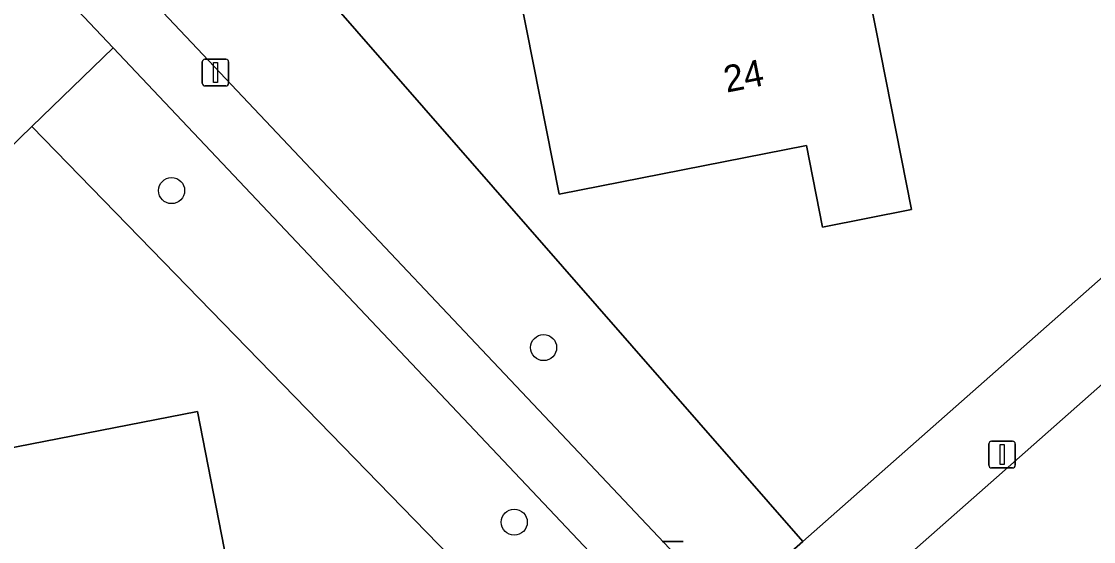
# Model space of a CAD drawing. Extents: x 157648 to 158502, y 379212 to 380938.
# Drawn here: x 158204.03 to 158244.24, y 380377.82 to 380397.35 of the extents above; entities that cross this region are included whole.
import ezdxf

# ---------------------------------------------------------------- set-up
doc = ezdxf.new("R2010")
doc.units = 0
for name, color, linetype in [('IMGEO_Berm_groen', 7, 'Continuous'), ('IMGEO_Boom', 7, 'Continuous'), ('IMGEO_Erf', 7, 'Continuous'), ('IMGEO_Groenvoorziening', 7, 'Continuous'), ('IMGEO_Lichtmast', 7, 'Continuous'), ('IMGEO_Pand', 7, 'Continuous'), ('IMGEO_Pand_nummerreeks', 7, 'Continuous'), ('IMGEO_Rijbaan_lokaal_open', 7, 'Continuous'), ('IMGEO_Voetpad_open', 7, 'Continuous')]:
    doc.layers.add(name, color=color, linetype=linetype)

msp = doc.modelspace()

# ---------------------------------------------------------------- linework, layer by layer
at = {"layer": 'IMGEO_Berm_groen'}
msp.add_lwpolyline([(158204.422, 380393.396), (158207.47, 380396.36), (158203.283, 380400.795), (158183.798, 380381.68), (158174.854, 380372.479), (158178.774, 380368.449)], close=True, dxfattribs=at)
at = {"layer": 'IMGEO_Boom'}
for centre in [(158209.66, 380390.996), (158223.613, 380385.104), (158222.511, 380378.551)]:
    msp.add_circle(centre, 0.489, dxfattribs=at)
at = {"layer": 'IMGEO_Erf'}
for points in [[(158295.076, 380432.348), (158293.72, 380433.506), (158292.249, 380435.007), (158290.942, 380436.654), (158289.815, 380438.428), (158288.879, 380440.31), (158288.146, 380442.279), (158287.622, 380444.315), (158287.402, 380445.849), (158286.736, 380448.807), (158285.765, 380451.68), (158284.499, 380454.435), (158282.951, 380457.043), (158281.14, 380459.474), (158279.084, 380461.703), (158276.807, 380463.705), (158276.529, 380463.435), (158212.706, 380401.465), (158233.333, 380377.826), (158268.406, 380408.809), (158275.266, 380414.885)], [(158225.952, 380371.26), (158204.422, 380393.396), (158178.774, 380368.449), (158177.909, 380367.608), (158154.125, 380344.473), (158152.771, 380343.156), (158146.881, 380337.427), (158148.297, 380330.186), (158148.878, 380327.214), (158153.273, 380304.733), (158161.124, 380306.278), (158179.708, 380309.991), (158182.024, 380310.426), (158181.95, 380310.819), (158193.747, 380313.032), (158193.821, 380312.639), (158216.208, 380316.839), (158216.134, 380317.232), (158218.601, 380317.695), (158218.675, 380317.302), (158222.328, 380317.988), (158222.254, 380318.381), (158232.738, 380320.348)]]:
    msp.add_lwpolyline(points, dxfattribs=at)
for points in [[(158237.414, 380390.287), (158234.076, 380389.629), (158233.471, 380392.692), (158224.197, 380390.862), (158222.248, 380400.737), (158229.867, 380402.241), (158229.329, 380404.968), (158234.322, 380405.953)], [(158199.546, 380366.777), (158199.181, 380368.648), (158198.28, 380373.27), (158197.432, 380373.105), (158197.349, 380373.533), (158196.392, 380378.44), (158202.057, 380379.544), (158201.778, 380380.977), (158210.627, 380382.702), (158213.539, 380367.762), (158217.803, 380368.593), (158219.423, 380360.284), (158211.84, 380358.806), (158210.279, 380366.815), (158206.284, 380366.036), (158205.903, 380368)]]:
    msp.add_lwpolyline(points, close=True, dxfattribs=at)
at = {"layer": 'IMGEO_Groenvoorziening'}
msp.add_lwpolyline([(158211.102, 380403.546), (158207.208, 380399.961), (158230.468, 380375.295), (158231.859, 380376.524), (158233.333, 380377.826), (158212.706, 380401.465), (158276.529, 380463.435)], dxfattribs=at)
msp.add_lwpolyline([(158225.952, 380371.26), (158228.777, 380373.794), (158207.47, 380396.36), (158204.422, 380393.396)], close=True, dxfattribs=at)
at = {"layer": 'IMGEO_Lichtmast'}
for p, q in [((158210.809, 380395.024), (158210.809, 380395.824)), ((158210.809, 380395.824), (158210.809, 380395.024)), ((158210.909, 380395.924), (158211.699, 380395.924)), ((158211.699, 380395.924), (158210.909, 380395.924)), ((158211.799, 380395.824), (158211.799, 380395.024)), ((158211.799, 380395.024), (158211.799, 380395.824)), ((158211.699, 380394.924), (158210.909, 380394.924)), ((158210.909, 380394.924), (158211.699, 380394.924)), ((158240.41, 380381.587), (158241.2, 380381.587)), ((158241.2, 380381.587), (158240.41, 380381.587)), ((158240.31, 380380.687), (158240.31, 380381.487)), ((158240.31, 380381.487), (158240.31, 380380.687)), ((158241.3, 380381.487), (158241.3, 380380.687)), ((158241.3, 380380.687), (158241.3, 380381.487)), ((158241.2, 380380.587), (158240.41, 380380.587)), ((158240.41, 380380.587), (158241.2, 380380.587)), ((158228.057, 380377.823), (158228.847, 380377.823)), ((158228.847, 380377.823), (158228.057, 380377.823))]:
    msp.add_line(p, q, dxfattribs=at)
for points in [[(158211.229, 380395.799), (158211.379, 380395.799), (158211.379, 380395.049), (158211.229, 380395.049), (158211.229, 380395.799)], [(158240.73, 380381.462), (158240.88, 380381.462), (158240.88, 380380.712), (158240.73, 380380.712), (158240.73, 380381.462)]]:
    msp.add_lwpolyline(points, dxfattribs=at)
for centre, start, end in [((158210.909, 380395.824), 90, 180), ((158210.909, 380395.824), 90, 180), ((158211.699, 380395.824), 0, 90), ((158211.699, 380395.824), 360, 90), ((158210.909, 380395.024), 180, 270), ((158210.909, 380395.024), 180, 270), ((158211.699, 380395.024), 270, 0), ((158211.699, 380395.024), 270, 0), ((158240.41, 380381.487), 90, 180), ((158240.41, 380381.487), 90, 180), ((158241.2, 380381.487), 0, 90), ((158241.2, 380381.487), 360, 90), ((158240.41, 380380.687), 180, 270), ((158240.41, 380380.687), 180, 270), ((158241.2, 380380.687), 270, 0), ((158241.2, 380380.687), 270, 0)]:
    msp.add_arc(centre, 0.1, start, end, dxfattribs=at)
at = {"layer": 'IMGEO_Pand'}
for points in [[(158237.414, 380390.287), (158234.322, 380405.953), (158229.329, 380404.968), (158229.867, 380402.241), (158222.248, 380400.737), (158224.197, 380390.862), (158233.471, 380392.692), (158234.076, 380389.629)], [(158210.627, 380382.702), (158201.778, 380380.977), (158202.057, 380379.544), (158196.392, 380378.44), (158197.349, 380373.533), (158197.432, 380373.105), (158198.28, 380373.27), (158199.181, 380368.648), (158199.546, 380366.777), (158205.903, 380368), (158206.284, 380366.036), (158210.279, 380366.815), (158211.84, 380358.806), (158219.423, 380360.284), (158217.803, 380368.593), (158213.539, 380367.762)]]:
    msp.add_lwpolyline(points, close=True, dxfattribs=at)
at = {"layer": 'IMGEO_Rijbaan_lokaal_open'}
msp.add_lwpolyline([(158280.432, 380415.427), (158277.036, 380412.427), (158268.418, 380404.808), (158265.005, 380401.815), (158264.255, 380401.144), (158260.861, 380398.145), (158251.843, 380390.163), (158248.452, 380387.176), (158240.599, 380380.224), (158237.209, 380377.235), (158234.426, 380374.771), (158238.294, 380370.403), (158240.377, 380372.25), (158243.899, 380375.374), (158247.291, 380378.383), (158256.668, 380386.653), (158260.048, 380389.643), (158265.799, 380394.72), (158268.71, 380397.255), (158272.487, 380400.59), (158275.064, 380402.899), (158280.349, 380407.546)], dxfattribs=at)
at = {"layer": 'IMGEO_Voetpad_open'}
msp.add_lwpolyline([(158292.091, 380429.371), (158279.605, 380418.293), (158279.393, 380418.507), (158278.773, 380417.976), (158275.266, 380414.885), (158268.406, 380408.809), (158233.333, 380377.826), (158231.859, 380376.524), (158233.855, 380374.265), (158234.426, 380374.771), (158237.209, 380377.235), (158240.599, 380380.224), (158248.452, 380387.176), (158251.843, 380390.163), (158260.861, 380398.145), (158264.255, 380401.144)], dxfattribs=at)
msp.add_lwpolyline([(158207.208, 380399.961), (158204.985, 380402.319), (158204.847, 380402.186), (158203.283, 380400.795), (158207.47, 380396.36), (158228.777, 380373.794), (158230.468, 380375.295)], close=True, dxfattribs=at)

# ---------------------------------------------------------------- texts
at = {"layer": 'IMGEO_Pand_nummerreeks'}
msp.add_text('24', height=1, rotation=11.1625, dxfattribs=at).set_placement((158230.474, 380394.669))

doc.saveas('drawing.dxf')
